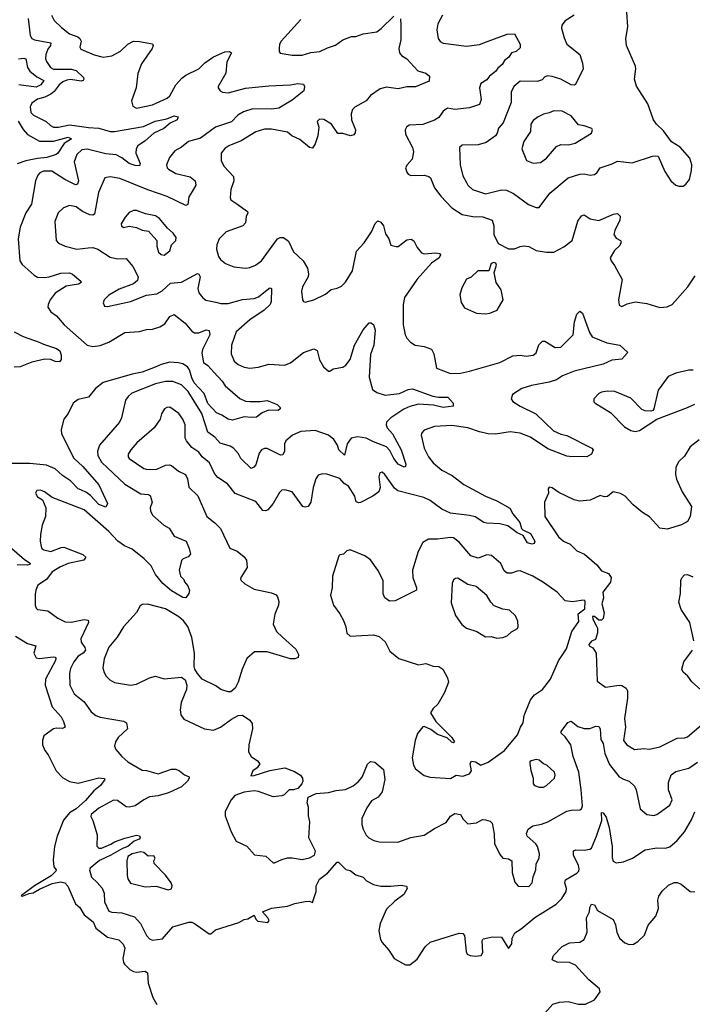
# Model space of a CAD drawing. Extents: x 1892934 to 2008621, y 567149 to 683290.
# Tile 269 of 298: x 1943972 to 1948599, y 656409 to 663184. Entities that reach past the tile are written whole.
import ezdxf

# ---------------------------------------------------------------- set-up
doc = ezdxf.new("R2010")
doc.units = 0

msp = doc.modelspace()

# ---------------------------------------------------------------- linework, layer by layer
at = {"layer": '0CON20XD'}
for points in [[(1944028.9, 663191.1), (1944044.6, 663074.6), (1944055.3, 663055.3), (1944074.2, 663044.2), (1944185.8, 663025), (1944182.7, 663005), (1944165, 662980), (1944152.5, 662945), (1944149.7, 662915), (1944156.2, 662895), (1944183.9, 662855), (1944205, 662843.8), (1944325, 662843.8), (1944359.4, 662835), (1944411.2, 662785), (1944413.3, 662775), (1944407.5, 662765), (1944395, 662760.8), (1944321.4, 662771.4), (1944295, 662768), (1944268.1, 662755), (1944243.6, 662735), (1944209.8, 662690.2), (1944185, 662670.8), (1944145, 662649.5), (1944095, 662636.9), (1944055, 662610), (1944043.3, 662585), (1944048.6, 662545), (1944067.2, 662527.2), (1944154, 662484), (1944184.4, 662455), (1944205, 662444.7), (1944237.5, 662445), (1944315, 662459.7), (1944365.8, 662454.2), (1944445, 662441.1), (1944517, 662437), (1944595, 662413.8), (1944624, 662414), (1944822.4, 662447.6), (1944904, 662485), (1944985, 662501.9), (1945035, 662521.9), (1945061.2, 662515), (1945055, 662494.4), (1945007.9, 662472.1), (1944962.9, 662435), (1944895, 662404), (1944835, 662350), (1944783.8, 662316.2), (1944772.2, 662295), (1944769.5, 662265), (1944801.4, 662195), (1944795, 662178.8), (1944765, 662181.1), (1944725, 662194.7), (1944675, 662233.8), (1944634.8, 662254.8), (1944565, 662261), (1944435, 662292.4), (1944398.3, 662288.3), (1944364.2, 662255.8), (1944345.3, 662205), (1944375.5, 662074.5), (1944369.1, 662050.9), (1944355, 662048.5), (1944283.2, 662083.2), (1944192.2, 662142.2), (1944135, 662140.4), (1944110.5, 662129.5), (1944095.4, 662114.6), (1944079.4, 662075), (1944051.9, 661915), (1944014.4, 661855), (1943975, 661756.7), (1943961.9, 661675), (1943972.5, 661525), (1943989.3, 661499.3), (1944071.9, 661425), (1944095, 661413.1), (1944145, 661410.7), (1944175, 661414.7), (1944255, 661440.7), (1944315, 661441.1), (1944335, 661433.1), (1944392.9, 661385), (1944394, 661375), (1944376.2, 661365), (1944333.4, 661356.6), (1944290.9, 661349.1), (1944215, 661300.9), (1944180.5, 661255), (1944166.9, 661225), (1944165.6, 661205), (1944185, 661174.2), (1944226, 661145), (1944278, 661085), (1944435, 660944.5), (1944475, 660935.6), (1944525, 660941.8), (1944584, 660965), (1944695, 661031.1), (1944795, 661038.5), (1944845, 661052.5), (1944885, 661053.8), (1944935, 661069.6), (1944969.3, 661090.7), (1945005, 661141.5), (1945034.3, 661154.3), (1945110.9, 661095), (1945155, 661040.5), (1945175, 661028.6), (1945205, 661029.2), (1945255, 661050), (1945276.2, 661045), (1945279.6, 661015), (1945228.2, 660915), (1945225, 660890), (1945236.7, 660825), (1945265, 660804.6), (1945308.2, 660758.2), (1945365, 660695.6), (1945385, 660663.5), (1945485, 660576.9), (1945525, 660560), (1945554.3, 660555.7), (1945625, 660555.8), (1945675, 660564.2), (1945742.5, 660535), (1945762.5, 660515), (1945762.5, 660505), (1945750, 660495), (1945684.2, 660495.8), (1945640.3, 660479.7), (1945600.5, 660449.5), (1945565, 660445.8), (1945515, 660450.8), (1945435, 660427.1), (1945405, 660434.4), (1945362.8, 660462.8), (1945325, 660479.5), (1945265, 660543.8), (1945241.7, 660611.7), (1945172.7, 660685), (1945155, 660720), (1945140.3, 660775), (1945125, 660794), (1945094.8, 660814.8), (1945063.7, 660823.7), (1945005, 660826.7), (1944945, 660811.6), (1944902.7, 660792.7), (1944815, 660758.2), (1944744.8, 660745.2), (1944545, 660686.9), (1944493.3, 660645), (1944445, 660585.6), (1944375, 660570), (1944338.8, 660545), (1944304, 660475), (1944275.8, 660434.2), (1944256, 660365), (1944260, 660335), (1944345, 660165.6), (1944405, 660108.2), (1944515, 659984.2), (1944576.2, 659855), (1944565, 659830), (1944515, 659848.1), (1944459.6, 659909.6), (1944431.4, 659931.4), (1944391.8, 659948.2), (1944375, 659956.5), (1944320.2, 660010.2), (1944265, 660048.1), (1944215, 660093.8), (1944155, 660119.5), (1944041.1, 660128.9), (1943880.6, 660129.4)], [(1944190, 663215), (1944208.9, 663178.9), (1944259.7, 663129.7), (1944315, 663087.3), (1944372.5, 663065), (1944384.4, 663055), (1944394.5, 663035), (1944385.8, 662995), (1944391.3, 662981.3), (1944485, 662942.1), (1944545, 662926.9), (1944605, 662934.5), (1944665, 662966.7), (1944715, 663015.7), (1944754.5, 663035.5), (1944795, 663034.5), (1944885, 663016.7), (1944890, 663005), (1944882.9, 662985), (1944809.4, 662880.6), (1944784.3, 662814.3), (1944773.1, 662715), (1944740, 662625), (1944749.5, 662589.5), (1944775.9, 662575.9), (1944885, 662597.3), (1944986.2, 662643.8), (1945005, 662660.8), (1945046.2, 662735), (1945088.2, 662781.8), (1945115, 662802.1), (1945205, 662845.6), (1945245, 662887.5), (1945305, 662929.1), (1945383, 662963), (1945415.9, 662965.9), (1945428, 662955), (1945396, 662894), (1945389.3, 662815), (1945338.1, 662725), (1945337.5, 662715), (1945350, 662695), (1945367.5, 662685), (1945405, 662681.2), (1945525, 662711.8), (1945685, 662727.5), (1945835, 662734.4), (1945885, 662744.2), (1945925, 662740), (1945931.2, 662725), (1945925.8, 662694.2), (1945845, 662629.4), (1945755, 662574.4), (1945705, 662567.7), (1945575, 662570.3), (1945510.7, 662549.3), (1945472.9, 662527.1), (1945429.7, 662480.3), (1945319.4, 662445), (1945215, 662368.2), (1945132.5, 662345), (1945083.8, 662306.2), (1945039.1, 662280.9), (1945002.5, 662235), (1944982.5, 662185), (1944985.8, 662165), (1944994.5, 662154.5), (1945046.2, 662125), (1945145, 662102.7), (1945179.1, 662075), (1945183.3, 662045), (1945158.2, 662001.8), (1945135, 661963.8), (1945127.6, 661912.4), (1945115, 661904.4), (1944986.7, 661966.7), (1944853.2, 662013.2), (1944661.4, 662091.4), (1944595, 662102.5), (1944557.5, 662095), (1944514.7, 661995.3), (1944485.3, 661844.7), (1944475, 661839.6), (1944455, 661841.9), (1944403.2, 661863.2), (1944360.8, 661895), (1944314.6, 661905.4), (1944271.9, 661888.1), (1944237.1, 661855), (1944213.1, 661795), (1944222, 661665), (1944238.8, 661645), (1944285, 661625.7), (1944365, 661605.5), (1944443.2, 661613.2), (1944475, 661617.1), (1944510, 661605), (1944595, 661550.8), (1944645, 661539.2), (1944705, 661540.8), (1944750.5, 661485), (1944785.6, 661415), (1944781.1, 661388.9), (1944754.6, 661365.4), (1944655, 661329.4), (1944585, 661288), (1944553.8, 661255), (1944546.7, 661235), (1944555, 661212.5), (1944575, 661210), (1944735, 661245.6), (1944845, 661287.8), (1944915, 661298.1), (1944952, 661318), (1945009.1, 661370.9), (1945085, 661378.7), (1945195, 661436.9), (1945205, 661433.8), (1945214.3, 661415), (1945197.5, 661335), (1945204.3, 661305), (1945230.9, 661270.9), (1945253.3, 661253.3), (1945320.9, 661240.9), (1945355, 661230.5), (1945405, 661230), (1945505, 661257.9), (1945584.6, 661265.4), (1945615, 661277.1), (1945685, 661333.8), (1945695, 661338.8), (1945703.6, 661333.6), (1945702.2, 661245), (1945695.2, 661224.8), (1945653.6, 661185), (1945555, 661119.6), (1945461.1, 661035), (1945429.2, 660945), (1945425.8, 660885), (1945446, 660835), (1945475, 660810.8), (1945515, 660792.9), (1945555, 660785.8), (1945615, 660792), (1945685, 660812.9), (1945793, 660807), (1945835, 660822.5), (1945925, 660892.9), (1945995, 660918.6), (1946017.4, 660907.4), (1946035, 660843.3), (1946062, 660795), (1946095, 660766.2), (1946105, 660764.3), (1946128.8, 660781.2), (1946195, 660792.9), (1946215, 660805.7), (1946244.5, 660845), (1946275.5, 660945), (1946335, 661048.8), (1946375, 661097.5), (1946387, 661097), (1946406.2, 661086.2), (1946417.1, 661047.1), (1946408.1, 660945), (1946385, 660880), (1946375.5, 660725), (1946398.1, 660638.1), (1946427.4, 660617.4), (1946485, 660600.6), (1946585, 660611.5), (1946645, 660640), (1946675, 660643.9), (1946813.9, 660593.9), (1946853.4, 660586.6), (1946916.5, 660586.5), (1946953.3, 660545), (1946952.5, 660525), (1946885, 660514.7), (1946818.6, 660531.4), (1946715, 660538.1), (1946655, 660522), (1946615.2, 660504.8), (1946523.8, 660445), (1946495.4, 660415), (1946493.6, 660395), (1946500.6, 660375), (1946535.3, 660335), (1946595.4, 660225), (1946628.8, 660125), (1946625, 660110), (1946616.4, 660103.6), (1946576.2, 660125), (1946544.4, 660165), (1946519, 660219), (1946495.2, 660245.2), (1946405, 660278.3), (1946354.5, 660305), (1946295, 660313.5), (1946252.9, 660305), (1946224.7, 660265), (1946205, 660187.5), (1946167.9, 660225), (1946157.1, 660257.1), (1946131.6, 660295), (1946095, 660325.3), (1946005, 660358.1), (1945905, 660349.5), (1945848.8, 660325), (1945802.5, 660285), (1945794.3, 660265), (1945794.4, 660215), (1945781.4, 660188.6), (1945765, 660187.1), (1945675, 660233.3), (1945655, 660233.1), (1945636.2, 660225), (1945619.8, 660200.2), (1945595, 660120.8), (1945582.5, 660105), (1945565, 660095.8), (1945492.2, 660165), (1945475.9, 660195.9), (1945442.5, 660235), (1945419.1, 660249.1), (1945350.5, 660270.5), (1945315, 660310.7), (1945265.3, 660345.3), (1945225, 660473.1), (1945130.8, 660625), (1945085, 660670.6), (1945025, 660694), (1944975, 660694.7), (1944905, 660677.6), (1944743.3, 660613.3), (1944717.9, 660592.1), (1944700, 660565), (1944672.9, 660445), (1944659.2, 660415), (1944520.9, 660255), (1944507.3, 660215), (1944510, 660185), (1944535, 660138.5), (1944695, 659987.8), (1944805, 659920.8), (1944855.6, 659915.6), (1944868.9, 659908.9), (1944882.9, 659865), (1944870, 659825), (1944870.5, 659805), (1944885, 659774.2), (1944963.3, 659705), (1944999.4, 659685), (1945035, 659630), (1945117.5, 659595), (1945138.6, 659545), (1945145.8, 659505), (1945131.4, 659488.6), (1945096.7, 659475), (1945085, 659463.3), (1945069.2, 659395), (1945078.5, 659355), (1945101.1, 659331.1), (1945106.5, 659316.5)], [(1946590.3, 663190.3), (1946593.3, 663145), (1946592.9, 663045), (1946578.8, 662985), (1946584.4, 662955), (1946597.6, 662937.6), (1946635, 662914.4), (1946710.9, 662830.9), (1946765, 662815.8), (1946790, 662795), (1946788.3, 662761.7), (1946695, 662720.9), (1946635, 662721.2), (1946575, 662708.5), (1946495, 662720), (1946451.4, 662708.6), (1946385, 662661.9), (1946354.5, 662625.5), (1946278, 662582), (1946261.9, 662565), (1946251.9, 662535), (1946254.4, 662495), (1946281.2, 662425), (1946278.8, 662405), (1946269.5, 662390.5), (1946246.4, 662383.6), (1946195, 662401.4), (1946161.2, 662401.2), (1946117.5, 662465), (1946065, 662496.2), (1946035, 662498.8), (1946017, 662483), (1946028.8, 662445), (1946022.9, 662385), (1946005, 662328.8), (1945985, 662300), (1945965, 662304), (1945898.4, 662358.4), (1945844.3, 662384.3), (1945815, 662409.7), (1945705, 662431.2), (1945655, 662430), (1945595, 662411.8), (1945495, 662350), (1945410, 662315), (1945382.4, 662297.6), (1945357.5, 662265), (1945357.5, 662215), (1945376.2, 662175), (1945442.9, 662105), (1945444.4, 662075), (1945423.1, 662015), (1945420.5, 661960.5), (1945425, 661943.3), (1945465, 661916), (1945538.8, 661865), (1945541.2, 661855), (1945529.8, 661830.2), (1945524.5, 661785.5), (1945506.2, 661765), (1945392, 661725), (1945344.3, 661675), (1945328.1, 661635), (1945325.6, 661605), (1945340, 661555), (1945353, 661533), (1945387, 661507), (1945445, 661482.9), (1945525, 661474.5), (1945555, 661479.1), (1945594.7, 661495.3), (1945635, 661524.4), (1945745, 661675.7), (1945762.5, 661685), (1945786.2, 661685), (1945819.9, 661659.9), (1945856.2, 661586.2), (1945922.5, 661525), (1945951.4, 661475), (1945958.6, 661435), (1945955.7, 661415), (1945918.1, 661345), (1945909.2, 661315), (1945917.5, 661255), (1945923.6, 661243.6), (1945935, 661240), (1945996.2, 661255), (1946075.4, 661294.6), (1946115, 661327.1), (1946155, 661336), (1946185, 661350.8), (1946212.4, 661377.6), (1946260, 661455), (1946289.4, 661590.6), (1946342.2, 661647.8), (1946391.4, 661725), (1946417.7, 661782.3), (1946435, 661800), (1946455, 661790), (1946474.2, 661764.2), (1946489.1, 661709.1), (1946512, 661675), (1946525, 661633.3), (1946562.3, 661622.3), (1946575, 661624.2), (1946635, 661669.2), (1946665, 661674.2), (1946682.4, 661662.4), (1946705, 661616.2), (1946735, 661579.2), (1946755, 661573.3), (1946835, 661579.2), (1946860, 661575), (1946867.5, 661565), (1946856.7, 661545), (1946805, 661508.8), (1946705, 661399.4), (1946617.9, 661272.1), (1946610, 661225), (1946610, 661085), (1946624, 661015), (1946635, 660992.5), (1946660, 660965), (1946692.5, 660945), (1946755, 660935.8), (1946805, 660916.7), (1946820, 660885), (1946840, 660785), (1946935, 660750), (1947005, 660752.2), (1947065, 660765.6), (1947275, 660825.5), (1947365, 660871.5), (1947415, 660875.6), (1947455, 660867.8), (1947505, 660875.8), (1947525, 660891.2), (1947543.6, 660946.4), (1947567.7, 660972.3), (1947585, 660972.5), (1947655, 660927.8), (1947695, 660931.4), (1947780, 661015), (1947787.5, 661105), (1947805, 661157.5), (1947825, 661177.5), (1947843.3, 661165), (1947892.4, 661032.4), (1947910.9, 661000.9), (1948010.2, 660960.2), (1948100, 660945), (1948152.5, 660895), (1948151.7, 660888.3), (1948115, 660846.7), (1948045, 660840), (1947984.5, 660814.5), (1947785, 660765.8), (1947705, 660732.4), (1947663.8, 660706.2), (1947615, 660688.7), (1947493.2, 660666.8), (1947425, 660646.8), (1947362.9, 660605), (1947353.1, 660575), (1947365, 660555.8), (1947415, 660524.4), (1947522.4, 660472.4), (1947644.2, 660354.3), (1947695, 660331.5), (1947735, 660323.6), (1947906.7, 660235), (1947916.2, 660225), (1947905, 660193.3), (1947873.8, 660176.2), (1947755, 660178.9), (1947735, 660180.6), (1947605, 660231.8), (1947485, 660311.9), (1947415, 660338.6), (1947345, 660348.8), (1947245, 660332), (1947195, 660333.8), (1947135, 660346.9), (1947055, 660374.5), (1946945, 660391.1), (1946824.4, 660385.6), (1946755, 660358.8), (1946738.8, 660341.2), (1946734.2, 660325), (1946754.3, 660235), (1946783.6, 660175), (1946815, 660135.6), (1946875, 660084.5), (1946947.3, 660047.3), (1947027.1, 659985), (1947175, 659905.5), (1947253.6, 659873.6), (1947343.2, 659823.2), (1947365, 659784.3), (1947413.3, 659725), (1947422.7, 659682.7), (1947432.5, 659672.5), (1947485, 659647.5), (1947515.8, 659595), (1947510, 659580), (1947495.9, 659574.1), (1947465, 659584.4), (1947434.2, 659634.2), (1947395, 659654), (1947330.4, 659700.4), (1947275, 659715.4), (1947185, 659718.9), (1947165, 659724.4), (1947105, 659762.1), (1947065, 659772.2), (1946935, 659787.6), (1946874.8, 659814.8), (1946823.6, 659853.6)], [(1945905, 663184.2), (1945770, 663035), (1945760, 663015), (1945756.2, 662985), (1945756.7, 662965), (1945764.1, 662954.1), (1945845, 662940), (1945915, 662938.5), (1945975, 662957.9), (1946036.7, 662965), (1946089.5, 662990.5), (1946145, 663008.5), (1946195, 663044.4), (1946255, 663067.3), (1946285, 663068.1), (1946335, 663085.5), (1946429.1, 663100.9), (1946458, 663122), (1946545, 663207.5)], [(1946880, 663215), (1946847.1, 663155), (1946840.8, 663115), (1946851.2, 663055), (1946865, 663033.3), (1946885, 663022.5), (1947045, 663002.5), (1947135, 663012.2), (1947194.4, 663035.6), (1947325, 663084), (1947375, 663086.7), (1947414, 663015), (1947415, 662990), (1947386.7, 662965), (1947353.8, 662956.2), (1947335.7, 662925), (1947307.7, 662902.3), (1947291.8, 662875), (1947260.4, 662849.6), (1947245, 662827.7), (1947204.5, 662795), (1947185, 662769.4), (1947143.1, 662745), (1947135.5, 662715), (1947147.1, 662635), (1947135, 662599.2), (1947065, 662576.7), (1946965, 662566.5), (1946915, 662573.8), (1946885.6, 662554.4), (1946855, 662510.8), (1946825, 662491.4), (1946745, 662462.9), (1946651.7, 662458.3), (1946632.5, 662445), (1946623.8, 662425), (1946626, 662395), (1946672.9, 662305), (1946680.8, 662275), (1946670.8, 662225), (1946636.2, 662185), (1946626.7, 662165), (1946633.9, 662133.9), (1946645, 662120), (1946662, 662112), (1946755, 662114.3), (1946786, 662105), (1946796.9, 662095), (1946825.9, 662025.9), (1946868.9, 661968.9), (1946945, 661889.2), (1947015, 661842.9), (1947089.2, 661829.2), (1947158.1, 661828.1), (1947222.5, 661805), (1947234, 661765), (1947234, 661705), (1947262.9, 661642.9), (1947335, 661606.7), (1947375, 661606.2), (1947415, 661623.8), (1947442.3, 661627.7), (1947475, 661622.5), (1947525, 661596.2), (1947595, 661584), (1947645.8, 661584.2), (1947715, 661620), (1947772.9, 661665), (1947812.2, 661797.8), (1947837.5, 661835), (1947855, 661840), (1947895, 661814.2), (1947955, 661802.5), (1948056.1, 661846.1), (1948085, 661850), (1948102.3, 661832.3), (1948100.8, 661805), (1948065, 661733.3), (1948058.6, 661705), (1948075, 661680.8), (1948104.3, 661664.3), (1948109.2, 661655), (1948100.2, 661629.8), (1948063.8, 661595), (1948033.8, 661545), (1948040, 661525), (1948063.2, 661493.2), (1948115.6, 661395), (1948091.2, 661255), (1948095, 661220), (1948115, 661210), (1948150.6, 661229.4), (1948205, 661241.9), (1948285, 661231.5), (1948375, 661203.1), (1948425, 661206.9), (1948460, 661225), (1948567.5, 661345), (1948618.7, 661421.3)], [(1947785.6, 663214.4), (1947723.3, 663175), (1947702, 663145), (1947700, 663125), (1947717.8, 663057.8), (1947735, 663014.2), (1947824.5, 662944.5), (1947844, 662885), (1947847.5, 662845), (1947795, 662736.7), (1947785, 662732), (1947765, 662735.8), (1947695, 662773.5), (1947635, 662793.1), (1947605, 662796.7), (1947585, 662789.4), (1947565, 662770.6), (1947530.9, 662759.1), (1947415, 662760.8), (1947370, 662725), (1947351.5, 662685), (1947352.5, 662615), (1947296.5, 662475), (1947265, 662437.5), (1947257.1, 662402.9), (1947245.3, 662384.7), (1947181.3, 662338.7), (1947125, 662321.5), (1947015, 662320), (1946997.5, 662305), (1947002, 662185), (1947020, 662110), (1947044.5, 662064.5), (1947054.2, 662045), (1947085.8, 662015), (1947175, 661986.5), (1947285, 662014), (1947320.5, 662010.5), (1947368.8, 661988.8), (1947472.6, 661912.6), (1947525, 661891.4)], [(1947525, 661891.4), (1947545, 661892.5), (1947619.5, 661990.5), (1947745, 662095.5), (1947825, 662121.8), (1947855, 662123.1), (1947895, 662114.2), (1947925, 662119.2), (1947940.9, 662129.1), (1947965.6, 662164.4), (1948048.2, 662191.8), (1948085, 662210.8), (1948185, 662199.2), (1948325, 662244), (1948345, 662248), (1948363.9, 662243.9), (1948408.8, 662138.8), (1948450, 662075), (1948485, 662045.8), (1948505, 662038.6), (1948535, 662039.2), (1948555, 662050.8), (1948578.6, 662085), (1948593.1, 662145), (1948595.7, 662185), (1948581.3, 662231.3), (1948515.7, 662305.7), (1948455, 662342.5), (1948399.5, 662419.5), (1948352, 662465), (1948331.4, 662495), (1948292.5, 662605), (1948215.7, 662725.7), (1948201.4, 662775), (1948210.8, 662845), (1948208, 662865), (1948146, 663005), (1948142, 663055), (1948154.2, 663135), (1948148.1, 663235)], [(1943963.6, 662913.6), (1943999.5, 662919.5), (1944012.9, 662915), (1944024.7, 662855), (1944040.5, 662830.5), (1944090.6, 662790.6), (1944137.5, 662765), (1944118.2, 662735), (1944085, 662719.7), (1943965, 662736.1)], [(1947505, 662196), (1947555, 662202), (1947595, 662231.2), (1947665, 662311.4), (1947695, 662324.3), (1947747.3, 662322.7), (1947792.5, 662335), (1947905, 662403.8), (1947912.5, 662425), (1947907.5, 662435), (1947855, 662453.8), (1947815, 662460), (1947765, 662521.4), (1947704.2, 662554.2), (1947645, 662555.7), (1947615, 662541.9), (1947575, 662534.3), (1947538.8, 662515), (1947505, 662490), (1947488, 662465), (1947485.7, 662415), (1947440.8, 662345), (1947426, 662295), (1947457.5, 662215), (1947505, 662196)], [(1943962.1, 662485), (1943995, 662428.5), (1944025, 662394.1), (1944107, 662347), (1944205, 662346.9), (1944305, 662374.6), (1944327.5, 662365), (1944277.8, 662332.2), (1944234.6, 662265.4), (1944222, 662255), (1944159.2, 662235), (1944095, 662229.2), (1944015, 662211.9), (1943955, 662191.1)], [(1944965, 661564), (1945005, 661592.5), (1945016.4, 661633.6), (1945046.7, 661665), (1945047.5, 661685), (1945026.7, 661715), (1944988.3, 661748.3), (1944932.5, 661815), (1944905, 661833.1), (1944837.3, 661847.3), (1944775, 661870), (1944755, 661870), (1944725, 661856.2), (1944696.7, 661825), (1944670.5, 661779.5), (1944671.2, 661765), (1944685, 661754.3), (1944725, 661763.3), (1944775, 661753.8), (1944815, 661736.2), (1944857.6, 661727.6), (1944915.8, 661665), (1944915.7, 661625), (1944926, 661585), (1944945, 661568), (1944965, 661564)], [(1947175, 661159.2), (1947205, 661164.2), (1947256.2, 661185), (1947297.5, 661255), (1947284.4, 661325), (1947250, 661375), (1947236.7, 661445), (1947252.5, 661495), (1947247.5, 661507.5), (1947233, 661513), (1947214.2, 661505), (1947200, 661455), (1947122.5, 661455), (1947077.6, 661412.4), (1947045, 661398.8), (1947012.1, 661337.9), (1946999.5, 661290.5), (1947007.7, 661237.7), (1947031.7, 661201.7), (1947115, 661163.6), (1947175, 661159.2)], [(1943932.5, 661035), (1943995, 661004), (1944106.2, 660965), (1944135, 660950), (1944225, 660922), (1944247.5, 660905), (1944257.5, 660875), (1944257.5, 660845), (1944245, 660830), (1944215, 660832.5), (1944185.9, 660845.9), (1944145, 660846.9), (1944055, 660827.8), (1943975, 660795.8), (1943933, 660793)], [(1948605, 660772), (1948575, 660772.9), (1948485, 660751.2), (1948432.4, 660727.6), (1948362.9, 660635), (1948334, 660506), (1948327.5, 660495), (1948315, 660490), (1948275, 660492), (1948251.7, 660501.7), (1948175, 660579.2), (1948065, 660625.8), (1948015, 660628.6), (1947975, 660621.4), (1947955, 660612), (1947921.2, 660575), (1947921.2, 660555), (1947931.2, 660545), (1948035, 660480), (1948131.7, 660381.7), (1948175, 660356.7), (1948205, 660350), (1948235, 660357.5), (1948354.1, 660435.9), (1948566.7, 660515), (1948615, 660537.5)], [(1946823.6, 659853.6), (1946795, 659874.7), (1946751.4, 659895), (1946572.5, 659942.5), (1946550.1, 659960.1), (1946483.8, 660055), (1946465, 660071.2), (1946450, 660065), (1946442.7, 660037.3), (1946451.1, 659965), (1946443.1, 659935), (1946401.8, 659905), (1946315, 659861.9), (1946305, 659859.4), (1946287, 659867), (1946278.1, 659905), (1946233.8, 659973.8), (1946203, 659993), (1946175, 660026.4), (1946085, 660056), (1946055, 660058), (1946025, 660050), (1946008.8, 660025), (1945991.1, 659965), (1945975.3, 659864.7), (1945955, 659834.2), (1945935, 659829.2), (1945918.8, 659835), (1945845, 659934), (1945795, 659948.8), (1945775, 659946.2), (1945759.5, 659930.5), (1945716.2, 659853.8), (1945679.8, 659810.2), (1945665, 659804.3), (1945645, 659806.9), (1945595, 659869.4), (1945454, 659924), (1945400.9, 659990.9), (1945335, 660032.5), (1945311.4, 660061.4), (1945276.9, 660135), (1945226.8, 660176.8), (1945205, 660206.9), (1945155, 660240.5), (1945119.5, 660285), (1945110, 660305), (1945110, 660395), (1945095, 660434.2), (1945067.5, 660475), (1945005, 660518), (1944985, 660516), (1944966.7, 660505), (1944948.3, 660471.7), (1944938.8, 660435), (1944895.7, 660375), (1944777.3, 660272.7), (1944735.6, 660225), (1944718.6, 660195), (1944717.5, 660175), (1944724, 660165), (1944825, 660096.5), (1944851.5, 660088.5), (1944915, 660090.7), (1944975, 660119.5), (1945001.7, 660121.7), (1945016.7, 660116.7), (1945065, 660077.8), (1945113.3, 660053.3), (1945126.9, 660025), (1945135, 659966.7), (1945197.2, 659907.2), (1945260, 659765), (1945315, 659722.5), (1945352.9, 659682.9), (1945417.3, 659547.3), (1945467.9, 659527.9), (1945515, 659488), (1945530.8, 659465), (1945537.5, 659415), (1945493.3, 659345), (1945490, 659335), (1945496.2, 659325), (1945521.3, 659301.3), (1945584.5, 659264.5), (1945705, 659239.2), (1945735, 659226), (1945745, 659213.3), (1945755, 659180), (1945753.1, 659155), (1945726.4, 659093.6), (1945715.7, 659025), (1945738.6, 658975), (1945780, 658935), (1945871.7, 658851.7), (1945890, 658815), (1945887.5, 658795), (1945865, 658786.2), (1945835, 658786.9), (1945675, 658834.6), (1945585.8, 658834.2), (1945535, 658787.5), (1945502.5, 658715), (1945475.5, 658624.5), (1945455, 658583.3), (1945425, 658560), (1945405, 658558), (1945355, 658574.4), (1945320.2, 658600.2), (1945226.8, 658646.8), (1945194.3, 658684.3), (1945176, 658715), (1945172.7, 658732.7), (1945174.5, 658825), (1945155, 658933.3), (1945127.8, 659007.8), (1945097.4, 659047.4), (1945066.7, 659075), (1944975, 659130.5), (1944851.7, 659161.7), (1944815, 659160), (1944800.3, 659149.7), (1944776, 659105), (1944685.7, 659005), (1944641.4, 658935), (1944583.9, 658866.1), (1944553.8, 658785), (1944544.4, 658725), (1944552.2, 658692.2), (1944567, 658667), (1944591.3, 658641.3), (1944623.3, 658623.3), (1944735, 658605.6), (1944775, 658610.6), (1944865, 658654.3), (1944905, 658666), (1944965, 658648.8), (1945085, 658660), (1945110.7, 658640.7), (1945121.2, 658605), (1945119.2, 658575), (1945082.9, 658485), (1945075.6, 658435), (1945080.3, 658400.3), (1945099.7, 658369.7), (1945242.5, 658305), (1945305, 658296), (1945353.3, 658315), (1945428.6, 658371.4), (1945475, 658396.2), (1945505, 658398.8), (1945555, 658363.3), (1945570.5, 658340.5), (1945574, 658305), (1945548.6, 658195), (1945546.2, 658145), (1945563, 658113), (1945606.7, 658085), (1945623.3, 658063.3), (1945605, 658036), (1945575, 658016), (1945561.7, 657981.7), (1945585, 657982.7), (1945692.6, 658017.4), (1945795, 658035.8), (1945861.7, 658011.7), (1945902.5, 657985), (1945916.7, 657965), (1945918.8, 657945), (1945913.6, 657926.4), (1945885.8, 657894.2), (1945855, 657884), (1945825, 657883.8), (1945790.5, 657849.5), (1945775, 657843.8), (1945715, 657835.8), (1945615, 657872.7), (1945585, 657877.5), (1945515, 657869.4), (1945452, 657845), (1945425.8, 657815), (1945384.2, 657735), (1945386.2, 657705), (1945426.7, 657595), (1945461.2, 657531.2), (1945535, 657497.8), (1945588, 657438), (1945665, 657429.1), (1945715, 657382.5), (1945725, 657381.2), (1945774.2, 657405.8), (1945815, 657416), (1945845, 657417.5), (1945915, 657405.5), (1945965.8, 657415.8), (1945998.8, 657435), (1946006.7, 657463.3), (1945960.2, 657555), (1945966.9, 657665), (1945957.5, 657705), (1945959.2, 657765), (1945949.2, 657795), (1945956.2, 657833.8), (1946011.4, 657858.6), (1946095, 657865.6), (1946149.1, 657880.9), (1946212.6, 657887.4), (1946265, 657912.5), (1946301.2, 657938.8), (1946328.6, 657971.4), (1946365, 658060.8), (1946385, 658080), (1946415, 658075.5), (1946473.9, 658023.9), (1946482.9, 657955), (1946465, 657871.2), (1946436.7, 657833.3), (1946391.9, 657808.1), (1946358.9, 657761.1), (1946325, 657687.5), (1946324.5, 657645), (1946333.6, 657613.6), (1946355, 657573.3), (1946373.3, 657555), (1946407.5, 657535), (1946445, 657526), (1946573.9, 657523.9), (1946663, 657557), (1946755, 657572.9), (1946825, 657618.6), (1946905, 657658.8), (1946935, 657703.3), (1946965, 657721.2), (1947005, 657714.2), (1947021.8, 657681.8), (1947055, 657651.3), (1947115, 657658.1), (1947155, 657680), (1947175, 657678.7), (1947208.1, 657668.1), (1947221.1, 657655), (1947235, 657582.5), (1947236.9, 657515), (1947275, 657438.8), (1947295, 657413.8), (1947335, 657410), (1947356.1, 657396.1), (1947359.4, 657315), (1947378.3, 657248.3), (1947400.7, 657220.7), (1947475, 657220)], [(1948646.5, 660293.5), (1948585, 660244), (1948545, 660180), (1948505, 660144), (1948484.4, 660105), (1948483.1, 660055), (1948491.1, 660021.1), (1948528.2, 659935), (1948592.2, 659835), (1948584.6, 659765.4), (1948565, 659730), (1948525, 659707.8), (1948425, 659678), (1948375, 659684), (1948305, 659763.5), (1948255, 659793.3), (1948191.4, 659845), (1948135.8, 659905.8), (1948105, 659924.4), (1948055, 659935.5), (1948015, 659902.5), (1947995, 659900.8), (1947965, 659910.6), (1947895, 659878.1), (1947821.7, 659871.7), (1947785, 659879.2), (1947680.7, 659930.7), (1947635, 659962.5), (1947615, 659967.5), (1947607.5, 659955), (1947610, 659925), (1947581.2, 659865), (1947584.4, 659765), (1947677.1, 659625), (1947712.5, 659595), (1947759.2, 659575), (1947805, 659530), (1947857.5, 659505), (1947942.6, 659432.6), (1947975, 659391.2), (1948022.7, 659372.7), (1948041.2, 659345), (1948037, 659313), (1947983.3, 659245), (1947987.5, 659205), (1947976.7, 659165), (1947991.7, 659101.7), (1947985.9, 659064.1), (1947975, 659052.5), (1947955, 659052.5), (1947925, 659077.5), (1947913, 659077), (1947915, 659060), (1947937.5, 659015), (1947946.1, 658996.1), (1947946.2, 658965), (1947931.7, 658918.3), (1947905, 658907.5), (1947887.5, 658885), (1947890, 658875), (1947915, 658862.5), (1947938, 658825), (1947945, 658632.5), (1948002.1, 658592.1), (1948095, 658604.5), (1948115, 658601.8), (1948143.1, 658585), (1948152.2, 658565), (1948153.3, 658515), (1948132.2, 658375), (1948139.2, 658315), (1948126.5, 658225), (1948147.5, 658195), (1948201.7, 658161.7), (1948265, 658168.1), (1948305, 658164.1)], [(1945106.5, 659316.5), (1945128.6, 659288.6), (1945139.6, 659255), (1945136, 659235), (1945115, 659205.8), (1945095, 659206.9), (1945015, 659253.2), (1944956.2, 659305), (1944906.8, 659366.8), (1944875.4, 659425), (1944827.9, 659475), (1944745, 659540.3), (1944692.5, 659562.5), (1944646.6, 659596.6), (1944585, 659662.7), (1944415, 659811.1), (1944196.1, 659896.1), (1944142.5, 659935), (1944115, 659947.5), (1944090, 659945), (1944080, 659925), (1944095, 659900), (1944129.2, 659879.2), (1944150.8, 659825), (1944148.9, 659765), (1944126.7, 659705), (1944115, 659642.5), (1944112.5, 659595), (1944118.3, 659558.3), (1944124.2, 659545), (1944138, 659535), (1944185, 659525.4), (1944256.9, 659553.1), (1944275, 659554.7), (1944405, 659502.7), (1944426.5, 659485), (1944412.9, 659465), (1944305, 659440.8), (1944251.7, 659418.3), (1944195.8, 659385), (1944155, 659331.4), (1944097, 659293), (1944082.1, 659257.9), (1944077.7, 659227.7), (1944077.5, 659155), (1944084, 659135), (1944095, 659126), (1944165, 659115.8), (1944235, 659065.6), (1944285, 659039.4), (1944325, 659037.5), (1944415, 659057.1), (1944442.7, 659052.7), (1944444.4, 659035), (1944393.3, 658923.3), (1944395, 658901.2), (1944418.9, 658865), (1944423.3, 658845), (1944407.8, 658825), (1944374.5, 658805), (1944343.6, 658766.4), (1944320.5, 658719.5), (1944314.5, 658685), (1944315.9, 658604.1), (1944345.7, 658545), (1944415, 658489.2), (1944462.2, 658422.2), (1944496, 658395), (1944525, 658383.8), (1944685, 658358.1), (1944707.5, 658345), (1944714.3, 658305), (1944649.2, 658245), (1944630.8, 658215), (1944624, 658185), (1944632.7, 658162.7), (1944674, 658115), (1944715, 658076.5), (1944815, 658018.9), (1944845, 658016.7), (1944925, 657995.4), (1945015, 658026.5), (1945045, 658027.1), (1945071.2, 658015), (1945105, 657988), (1945136.7, 657975), (1945137.5, 657965), (1945126.2, 657945), (1945085.8, 657905), (1944995.6, 657864.4), (1944925, 657844.2), (1944865, 657835.9), (1944825, 657816.5), (1944765, 657774.3), (1944725, 657765.7), (1944705, 657768.6), (1944645, 657811.2), (1944617.4, 657812.6), (1944515, 657758.2), (1944462.5, 657715), (1944461.4, 657701.4), (1944475, 657673.8), (1944503.6, 657575), (1944503.4, 657496.6), (1944515, 657482.2), (1944535, 657483.7), (1944599.5, 657510.5), (1944625, 657527.6), (1944695, 657552.5), (1944775, 657572.5), (1944795, 657567.5), (1944800, 657555), (1944792.5, 657545), (1944758.6, 657531.4), (1944715, 657495.3), (1944678.3, 657481.7), (1944598.6, 657435), (1944520.8, 657399.2), (1944455.5, 657345), (1944452.2, 657335), (1944465, 657283.3), (1944505, 657248.1), (1944538.1, 657208.1), (1944553.3, 657173.3), (1944555, 657113.3), (1944585, 657050), (1944605, 657041.9), (1944675, 657037.9), (1944760.5, 657010.5), (1944802.5, 656965), (1944845, 656882), (1944865, 656860), (1944885, 656851.2), (1944955, 656858.8), (1945025, 656942.2), (1945135, 656974.2), (1945155, 656974.4), (1945175, 656965.4), (1945275, 656892.9), (1945285.7, 656894.3), (1945319.8, 656920.2), (1945478.1, 656971.9), (1945515, 656992), (1945542, 656998), (1945585, 657023.3), (1945595.7, 656995), (1945610.7, 656980.7), (1945679.2, 656970.8), (1945688, 656985), (1945679.2, 657005), (1945642.5, 657045), (1945705, 657070.9), (1945813.9, 657083.9), (1945865, 657102.5), (1945935, 657116), (1945965, 657117.5), (1945985, 657110), (1946011.8, 657185), (1946012.2, 657225), (1946035, 657270), (1946089.7, 657310.3), (1946155, 657386), (1946165, 657385.8), (1946215, 657337.5), (1946245, 657328.6), (1946285, 657300), (1946335, 657284), (1946357.7, 657257.7), (1946405, 657234), (1946455, 657222.5), (1946525, 657220.8), (1946595, 657228.8), (1946631.7, 657221.7), (1946636.7, 657205), (1946614.2, 657165), (1946551.2, 657118.8), (1946495, 657062.9), (1946451.8, 656965), (1946441.4, 656915), (1946454.3, 656855), (1946465, 656833.3), (1946511.3, 656781.3), (1946548.8, 656725), (1946625, 656680), (1946655, 656681.2)], [(1946935, 657962.5), (1946975, 657985.7), (1947020.7, 657979.3), (1947066.2, 657995), (1947080, 658015), (1947071.4, 658065), (1947079.3, 658080.7), (1947107.6, 658077.6), (1947145, 658053.3), (1947195, 658076), (1947305.7, 658154.3), (1947397.3, 658262.7), (1947416.2, 658315), (1947436.2, 658345), (1947441.4, 658395), (1947485, 658503.3), (1947512.1, 658537.9), (1947568, 658575), (1947622.9, 658645), (1947678.6, 658771.4), (1947734.3, 658855), (1947770.6, 658975), (1947817, 659043), (1947814.4, 659095.6), (1947859.3, 659130.7), (1947861.7, 659181.7), (1947855, 659190), (1947833.1, 659186.9), (1947775, 659178.2), (1947725, 659184.4), (1947669.2, 659245), (1947575, 659311.4), (1947501.2, 659355), (1947415, 659390.8), (1947395, 659390), (1947355, 659374.3), (1947324.5, 659374.5), (1947305, 659390.8), (1947281.3, 659441.3), (1947217.7, 659497.7), (1947185, 659502.2), (1947125, 659478.8), (1947075, 659494.6), (1946995, 659589.2), (1946955, 659618.6), (1946935, 659621.9), (1946845, 659609.2), (1946785, 659608.8), (1946745, 659586.7), (1946713.1, 659525), (1946673.1, 659395), (1946675.6, 659345), (1946702, 659275), (1946701.7, 659258.3), (1946554.4, 659185.6), (1946515, 659182.5), (1946484, 659205), (1946473, 659233), (1946473.1, 659325), (1946434.3, 659395), (1946385, 659466), (1946345, 659495.7), (1946245.9, 659535.9), (1946222, 659528), (1946200, 659505), (1946175, 659502.5), (1946166.2, 659493.8), (1946122.9, 659355), (1946120.6, 659275), (1946110.6, 659225), (1946130, 659155), (1946173.8, 659095), (1946198.8, 659048.8), (1946216.2, 659005), (1946221.7, 658961.7), (1946245, 658942.5), (1946405, 658950), (1946445, 658940), (1946485, 658902.5), (1946518.3, 658838.3), (1946579.3, 658789.3), (1946715, 658744.3), (1946765, 658752.9), (1946815, 658735.5), (1946855, 658732.9), (1946882, 658715), (1946913.8, 658655), (1946921.2, 658625), (1946894, 658555), (1946848, 658475), (1946815, 658443.8), (1946798.1, 658415), (1946834.8, 658354.8), (1946944, 658245), (1946962.5, 658215), (1946955, 658207.5), (1946945, 658212), (1946911.9, 658241.9), (1946845.7, 658265), (1946800.1, 658300.1), (1946755, 658320.6), (1946745, 658318.6), (1946708.9, 658271.1), (1946691.5, 658225), (1946672, 658105), (1946681.4, 658055), (1946695, 658028.8), (1946755, 657984), (1946795, 657970.6), (1946935, 657962.5)], [(1943917.5, 659545), (1944005, 659469.8), (1944043.3, 659445), (1944041.4, 659435), (1944025, 659430), (1943955, 659433.2)], [(1947255, 658928), (1947295, 658933.1), (1947326.2, 658943.8), (1947355, 658971.4), (1947395.8, 658995), (1947400.8, 659005), (1947399.2, 659045), (1947382.4, 659082.4), (1947340.3, 659120.3), (1947295, 659127.5), (1947235, 659151.1), (1947211.9, 659175), (1947185, 659222), (1947112.7, 659282.7), (1947055, 659297.1), (1946985, 659340), (1946970.5, 659339.5), (1946955, 659328.8), (1946946, 659305), (1946940.7, 659170.7), (1946970, 659085), (1947012.1, 659022.1), (1947045, 658998), (1947117.5, 658975), (1947175, 658938), (1947215, 658938.8), (1947255, 658928)], [(1948609.5, 658909.5), (1948581.5, 659035), (1948522.5, 659125), (1948506.7, 659175), (1948518, 659235), (1948518.8, 659325), (1948525.9, 659344.1), (1948545, 659363.3), (1948565, 659366.7), (1948601.2, 659351.2)], [(1943942.9, 658942.9), (1944025, 658891.1), (1944083.8, 658875), (1944068.5, 658825), (1944083.9, 658793.9), (1944105, 658788.9), (1944205, 658798.9), (1944215, 658797.5), (1944219.6, 658789.6), (1944218.8, 658775), (1944148.7, 658645), (1944147.2, 658605), (1944194.5, 658455), (1944256, 658386), (1944273.1, 658355), (1944284, 658315), (1944265, 658306.7), (1944225, 658309.2), (1944205, 658304.5), (1944138.6, 658255), (1944129.2, 658225), (1944128, 658195), (1944143.5, 658155), (1944168.5, 658125), (1944221.8, 658015), (1944265, 657970.4), (1944315, 657941.8), (1944375, 657931.5), (1944515, 657967.1), (1944551.7, 657961.7), (1944556.7, 657955), (1944528.1, 657915), (1944482.5, 657877.5), (1944425, 657811.1), (1944360.7, 657755), (1944315, 657725.8), (1944274, 657675), (1944229.6, 657565), (1944211.1, 657495), (1944202.4, 657402.4), (1944207.6, 657355), (1944222.1, 657335), (1944221.1, 657325), (1944187.7, 657292.3), (1944072.5, 657225), (1943992.5, 657165), (1943982.5, 657155), (1943992, 657152), (1944037.6, 657172.4), (1944065, 657176.4), (1944108.2, 657201.8), (1944195, 657239.4), (1944255, 657252.6), (1944281.9, 657245), (1944302.1, 657222.1), (1944355, 657100), (1944385, 657074), (1944415.7, 657025), (1944476.3, 656976.3), (1944495, 656933.8), (1944575, 656871.5), (1944653.3, 656853.3), (1944683.8, 656823.8), (1944695.4, 656795.4), (1944682.3, 656725), (1944685, 656696.7), (1944692.7, 656685), (1944728.7, 656648.7), (1944755, 656634.6), (1944775, 656630.4), (1944835, 656636.1), (1944851.1, 656625), (1944854.5, 656555), (1944888.2, 656455), (1944915, 656407.1)], [(1948654.5, 658575), (1948595, 658627.8), (1948567.1, 658667.1), (1948535, 658693.5), (1948527.3, 658715), (1948540.4, 658765), (1948599.1, 658845)], [(1947475, 657220), (1947496.2, 657245), (1947504, 657285), (1947523.1, 657335), (1947524.4, 657375.6), (1947546.2, 657415), (1947548, 657445), (1947534.2, 657495), (1947523, 657513), (1947463.8, 657565), (1947458, 657585), (1947470, 657615), (1947502.4, 657637.6), (1947561.2, 657648.8), (1947605, 657665.5), (1947735, 657736.9), (1947765.6, 657745.6), (1947825, 657746.2), (1947835.7, 657754.3), (1947842.5, 657775), (1947835.2, 657884.8), (1947817.2, 658005), (1947778.1, 658115), (1947762.2, 658195), (1947725, 658250), (1947697.5, 658275), (1947695.7, 658285), (1947741.3, 658348.7), (1947765, 658356), (1947811.5, 658321.5), (1947855, 658306.7), (1947894.4, 658305.6), (1947935, 658322.5), (1947955, 658321.2), (1947964.2, 658304.2), (1947967.7, 658267.7), (1947970, 658230), (1947985, 658203.8), (1947997.9, 658135), (1948028.9, 658058.9), (1948095, 657974.4), (1948125, 657956.9), (1948165, 657944), (1948200.7, 657910.7), (1948213.6, 657883.6), (1948240, 657755), (1948285, 657714.2), (1948335, 657708.1), (1948355, 657714.4), (1948445, 657778.8), (1948460, 657815), (1948434.3, 657885), (1948434.5, 657935.5), (1948452.8, 657987.2), (1948485, 658010), (1948575, 658033.3), (1948635, 658074.4)], [(1948305, 658164.1), (1948375, 658179.5), (1948495, 658240.4), (1948545, 658242.1), (1948565, 658248.5), (1948675, 658344.3)], [(1947545, 657902), (1947575, 657904), (1947596.4, 657913.6), (1947650, 657965), (1947656, 657985), (1947650, 658005), (1947597.5, 658055), (1947575, 658063.3), (1947545, 658088.8), (1947525, 658093.3), (1947490, 658085), (1947481.7, 658078.3), (1947480, 658065), (1947487, 658017), (1947503.8, 657965), (1947503.3, 657925), (1947512.5, 657915), (1947545, 657902)], [(1946655, 656681.2), (1946705, 656720), (1946761.1, 656805), (1946795, 656837.5), (1946995, 656898.8), (1947020, 656895), (1947031.7, 656881.7), (1947043, 656773), (1947050, 656755), (1947070, 656745), (1947105, 656740), (1947146.7, 656745), (1947158, 656765), (1947152.5, 656845), (1947160, 656860), (1947225, 656873.8), (1947285, 656870), (1947335, 656793.3), (1947356.5, 656825), (1947359.3, 656865), (1947378.6, 656901.4), (1947422.2, 656927.8), (1947514.3, 657005.7), (1947662.6, 657097.4), (1947702.2, 657137.8), (1947731.1, 657185), (1947732.7, 657205), (1947722.1, 657245), (1947725.4, 657264.6), (1947805, 657310.6), (1947817.8, 657325), (1947820.4, 657340.4), (1947815.4, 657365), (1947782.1, 657435), (1947782, 657465), (1947797.7, 657472.3), (1947855, 657468.5), (1947894.5, 657475.5), (1947905, 657484), (1947940.7, 657565), (1947977.2, 657672.8), (1947975, 657727.5), (1947985, 657726.2), (1948005, 657696), (1948027.5, 657625), (1948047, 657495), (1948047.5, 657417.5), (1948055, 657394), (1948075, 657383.1), (1948125, 657389.5), (1948186.2, 657413.8), (1948275, 657471.9), (1948354.5, 657484.5), (1948415, 657482.5), (1948445, 657492.2), (1948495.7, 657535), (1948544.3, 657595), (1948592.6, 657677.4), (1948615, 657733.3)], [(1944993.6, 657196.4), (1945015, 657203.3), (1945021.2, 657225), (1945014.2, 657245), (1944975, 657298.1), (1944897.6, 657377.6), (1944894.6, 657395), (1944902.5, 657415), (1944895, 657431.3), (1944855, 657428.6), (1944825, 657452.5), (1944805, 657458.5), (1944745, 657444.2), (1944716.2, 657425), (1944708.8, 657395), (1944710, 657295), (1944715, 657273.3), (1944735, 657242), (1944835, 657217.5), (1944911.2, 657221.2), (1944993.6, 657196.4)], [(1947563.3, 656325), (1947639.3, 656410.7), (1947685, 656423.8), (1947745, 656428.8), (1947815, 656410.8), (1947865, 656410.8), (1947925, 656438.8), (1947963.8, 656495), (1947960, 656515), (1947886.7, 656576.7), (1947795, 656677.8), (1947754.2, 656695.8), (1947668.3, 656698.3), (1947633.8, 656715), (1947643.8, 656745), (1947702.4, 656807.6), (1947755, 656832.5), (1947825, 656836), (1947855.6, 656854.4), (1947874.3, 656905), (1947871.2, 657005), (1947891.2, 657045), (1947893.3, 657075), (1947905, 657097.5), (1947925, 657092.5), (1947947.5, 657055), (1948055, 656993.3), (1948070.6, 656955), (1948079.4, 656905), (1948098, 656865), (1948135, 656831.2), (1948165, 656821.2), (1948195, 656823.8), (1948225, 656840), (1948268.8, 656885), (1948295, 656952.5), (1948348.8, 657015), (1948367, 657067), (1948361.2, 657125), (1948367.7, 657152.3), (1948391.7, 657188.3), (1948435, 657229.2), (1948475, 657246), (1948495, 657246), (1948522.5, 657235), (1948585, 657184), (1948615, 657182.5)]]:
    msp.add_lwpolyline(points, dxfattribs=at)

doc.saveas('drawing.dxf')
